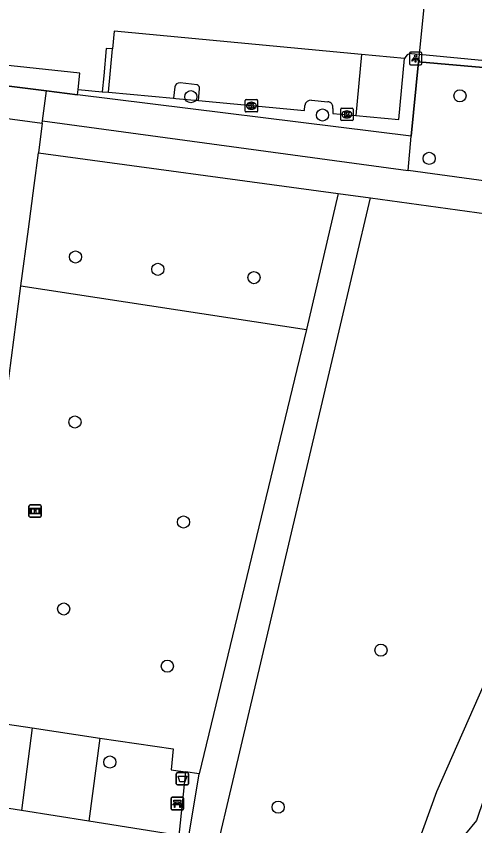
# Model space of a CAD drawing. Extents: x 161848 to 162726, y 385382 to 386521.
# Drawn here: x 162264.3 to 162301.2, y 386288 to 386353.2 of the extents above; entities that cross this region are included whole.
import ezdxf

# ---------------------------------------------------------------- set-up
doc = ezdxf.new("R2010")
doc.units = 0
for name, color, linetype in [('IMGEO_Afvalbak', 7, 'Continuous'), ('IMGEO_Bank', 7, 'Continuous'), ('IMGEO_Boom', 7, 'Continuous'), ('IMGEO_Groenvoorziening', 7, 'Continuous'), ('IMGEO_Haag', 7, 'Continuous'), ('IMGEO_Hek', 7, 'Continuous'), ('IMGEO_Informatiebord', 7, 'Continuous'), ('IMGEO_Kolk', 7, 'Continuous'), ('IMGEO_Lichtpunt', 7, 'Continuous'), ('IMGEO_Parkeervlak_open', 7, 'Continuous'), ('IMGEO_Rietland', 7, 'Continuous'), ('IMGEO_Rijbaan_lokaal_open', 7, 'Continuous'), ('IMGEO_Voetpad_halfverhard', 7, 'Continuous'), ('IMGEO_Voetpad_open', 7, 'Continuous'), ('IMGEO_Waterloop', 7, 'Continuous')]:
    doc.layers.add(name, color=color, linetype=linetype)

msp = doc.modelspace()

# ---------------------------------------------------------------- linework, layer by layer
at = {"layer": 'IMGEO_Afvalbak'}
for p, q in [((162277.152, 386291.432), (162277.152, 386292.232)), ((162277.152, 386292.232), (162277.152, 386291.432)), ((162277.252, 386292.332), (162278.042, 386292.332)), ((162278.042, 386292.332), (162277.252, 386292.332)), ((162278.142, 386292.232), (162278.142, 386291.432)), ((162278.142, 386291.432), (162278.142, 386292.232)), ((162278.042, 386291.332), (162277.252, 386291.332)), ((162277.252, 386291.332), (162278.042, 386291.332))]:
    msp.add_line(p, q, dxfattribs=at)
msp.add_lwpolyline([(162277.295, 386292.046), (162277.999, 386292.046), (162277.85, 386291.576), (162277.444, 386291.576), (162277.295, 386292.046)], dxfattribs=at)
for centre, start, end in [((162277.252, 386292.232), 90, 180), ((162277.252, 386292.232), 90, 180), ((162278.042, 386292.232), 0, 90), ((162278.042, 386292.232), 360, 90), ((162277.252, 386291.432), 180, 270), ((162277.252, 386291.432), 180, 270), ((162278.042, 386291.432), 270, 0), ((162278.042, 386291.432), 270, 0)]:
    msp.add_arc(centre, 0.1, start, end, dxfattribs=at)
at = {"layer": 'IMGEO_Bank'}
for p, q in [((162276.741, 386289.411), (162276.741, 386290.252)), ((162276.741, 386290.252), (162276.741, 386289.411)), ((162276.816, 386290.336), (162277.657, 386290.336)), ((162277.657, 386290.336), (162276.816, 386290.336)), ((162277.05, 386289.842), (162277.05, 386289.948)), ((162277.094, 386289.948), (162277.094, 386289.842)), ((162277.382, 386289.954), (162277.1, 386289.954)), ((162277.388, 386289.842), (162277.388, 386289.948)), ((162277.432, 386289.948), (162277.432, 386289.842)), ((162277.741, 386290.261), (162277.741, 386289.42)), ((162277.741, 386289.42), (162277.741, 386290.261)), ((162277.666, 386289.336), (162276.825, 386289.336)), ((162276.825, 386289.336), (162277.666, 386289.336)), ((162277.438, 386289.734), (162277.045, 386289.734)), ((162277.1, 386289.836), (162277.382, 386289.836))]:
    msp.add_line(p, q, dxfattribs=at)
for points in [[(162277.044, 386289.954), (162276.958, 386289.954), (162276.958, 386290.115), (162277.521, 386290.115), (162277.521, 386289.954), (162277.438, 386289.954)], [(162276.988, 386289.734), (162276.846, 386289.734), (162276.958, 386289.836), (162277.044, 386289.836)], [(162277.038, 386289.727), (162277.038, 386289.52), (162276.995, 386289.52), (162276.995, 386289.727)], [(162277.438, 386289.836), (162277.521, 386289.836), (162277.633, 386289.734), (162277.494, 386289.734)], [(162277.488, 386289.727), (162277.488, 386289.52), (162277.444, 386289.52), (162277.444, 386289.727)]]:
    msp.add_lwpolyline(points, dxfattribs=at)
for centre, radius, start, end in [((162276.819, 386290.258), 0.0779, 92.4484, 184.28452), ((162276.819, 386290.258), 0.0779, 92.4484, 184.28452), ((162277.043, 386289.947), 0.00671, 2.89567, 87.10433), ((162277.1, 386289.947), 0.00671, 92.89567, 177.10433), ((162277.382, 386289.947), 0.00671, 2.89567, 87.10433), ((162277.439, 386289.947), 0.00671, 92.89567, 177.10433), ((162277.663, 386290.258), 0.0779, 2.4484, 94.28452), ((162277.663, 386290.258), 0.0779, 2.4484, 94.28452), ((162276.819, 386289.414), 0.0779, 182.4484, 274.28452), ((162276.819, 386289.414), 0.0779, 182.4484, 274.28452), ((162276.988, 386289.727), 0.00671, 2.89567, 87.10433), ((162277.045, 386289.727), 0.00671, 92.89567, 177.10433), ((162277.043, 386289.843), 0.00671, 272.89567, 357.10433), ((162277.1, 386289.843), 0.00671, 182.89567, 267.10433), ((162277.382, 386289.843), 0.00671, 272.89567, 357.10433), ((162277.439, 386289.843), 0.00671, 182.89567, 267.10433), ((162277.437, 386289.727), 0.00671, 2.89567, 87.10433), ((162277.494, 386289.727), 0.00671, 92.89567, 177.10433), ((162277.663, 386289.414), 0.0779, 272.4484, 4.28452), ((162277.663, 386289.414), 0.0779, 272.4484, 4.28452)]:
    msp.add_arc(centre, radius, start, end, dxfattribs=at)
at = {"layer": 'IMGEO_Boom'}
for centre in [(162299.997, 386346.809), (162278.316, 386346.739), (162288.925, 386345.265), (162297.513, 386341.776), (162269.037, 386333.839), (162275.658, 386332.845), (162283.407, 386332.177), (162268.989, 386320.55), (162277.736, 386312.501), (162268.082, 386305.5), (162293.634, 386302.182), (162276.429, 386300.89), (162271.799, 386293.175), (162285.35, 386289.547)]:
    msp.add_circle(centre, 0.489, dxfattribs=at)
at = {"layer": 'IMGEO_Groenvoorziening'}
for points in [[(162296.708, 386350.154), (162296.647, 386349.542)], [(162296.647, 386349.542), (162296.08, 386343.552)], [(162308.605, 386348.513), (162296.647, 386349.542)], [(162266.378, 386344.801), (162266.685, 386347.216)], [(162296.08, 386343.552), (162269.205, 386346.902)], [(162276.915, 386346.627), (162277.123, 386346.609), (162278.931, 386346.445)], [(162295.819, 386340.795), (162296.08, 386343.552)], [(162264.641, 386331.526), (162287.646, 386328.009)], [(162260.102, 386296.735), (162265.543, 386295.922)], [(162265.543, 386295.922), (162264.677, 386289.27)], [(162265.543, 386295.922), (162270.983, 386295.11)], [(162270.983, 386295.11), (162270.112, 386288.411)], [(162270.983, 386295.11), (162276.893, 386294.227), (162276.733, 386292.551), (162277.898, 386292.379)]]:
    msp.add_lwpolyline(points, dxfattribs=at)
at = {"layer": 'IMGEO_Haag'}
for points in [[(162253.122, 386348.907), (162266.685, 386347.216)], [(162269.205, 386346.902), (162269.244, 386347.32)], [(162266.685, 386347.216), (162269.205, 386346.902)], [(162271.189, 386347.146), (162271.687, 386347.099)]]:
    msp.add_lwpolyline(points, dxfattribs=at)
at = {"layer": 'IMGEO_Hek'}
for points in [[(162269.205, 386346.902), (162266.685, 386347.216), (162253.122, 386348.907), (162249.576, 386349.351)], [(162296.08, 386343.552), (162296.647, 386349.542)], [(162296.647, 386349.542), (162308.605, 386348.513)], [(162296.08, 386343.552), (162269.205, 386346.902)]]:
    msp.add_lwpolyline(points, dxfattribs=at)
at = {"layer": 'IMGEO_Informatiebord'}
for p, q in [((162265.285, 386312.979), (162265.285, 386313.779)), ((162265.285, 386313.779), (162265.285, 386312.979)), ((162265.385, 386313.879), (162266.175, 386313.879)), ((162266.175, 386313.879), (162265.385, 386313.879)), ((162266.275, 386313.779), (162266.275, 386312.979)), ((162266.275, 386312.979), (162266.275, 386313.779)), ((162266.175, 386312.879), (162265.385, 386312.879)), ((162265.385, 386312.879), (162266.175, 386312.879))]:
    msp.add_line(p, q, dxfattribs=at)
for points in [[(162265.386, 386313.611), (162266.174, 386313.611), (162266.174, 386313.147), (162265.386, 386313.147), (162265.386, 386313.611)], [(162265.451, 386313.546), (162265.451, 386313.212), (162265.726, 386313.212), (162265.727, 386313.425), (162265.831, 386313.426), (162265.832, 386313.212), (162266.109, 386313.212), (162266.109, 386313.546), (162265.833, 386313.546), (162265.833, 386313.466), (162265.727, 386313.466), (162265.727, 386313.546), (162265.451, 386313.546)]]:
    msp.add_lwpolyline(points, dxfattribs=at)
for centre, start, end in [((162265.385, 386313.779), 90, 180), ((162265.385, 386313.779), 90, 180), ((162266.175, 386313.779), 0, 90), ((162266.175, 386313.779), 360, 90), ((162265.385, 386312.979), 180, 270), ((162265.385, 386312.979), 180, 270), ((162266.175, 386312.979), 270, 0), ((162266.175, 386312.979), 270, 0)]:
    msp.add_arc(centre, 0.1, start, end, dxfattribs=at)
at = {"layer": 'IMGEO_Kolk'}
for p, q in [((162282.699, 386345.585), (162282.699, 386346.437)), ((162282.774, 386346.511), (162283.626, 386346.511)), ((162283.187, 386346.291), (162283.212, 386346.291)), ((162283.7, 386346.437), (162283.7, 386345.585)), ((162283.626, 386345.511), (162282.774, 386345.511)), ((162283.21, 386345.731), (162283.185, 386345.731)), ((162290.391, 386344.892), (162290.391, 386345.744)), ((162290.466, 386345.818), (162291.318, 386345.818)), ((162290.879, 386345.598), (162290.904, 386345.598)), ((162291.392, 386345.744), (162291.392, 386344.892)), ((162291.318, 386344.818), (162290.466, 386344.818)), ((162290.902, 386345.038), (162290.877, 386345.038))]:
    msp.add_line(p, q, dxfattribs=at)
for points in [[(162282.699, 386345.585), (162282.699, 386346.437)], [(162282.774, 386346.511), (162283.626, 386346.511)], [(162283.02, 386346.211), (162283.143, 386346.211), (162283.143, 386346.06), (162283.273, 386346.211), (162283.437, 386346.211), (162283.291, 386346.06), (162283.444, 386345.811), (162283.292, 386345.811), (162283.207, 386345.975), (162283.143, 386345.908), (162283.143, 386345.811), (162283.02, 386345.811), (162283.02, 386346.211)], [(162283.7, 386346.437), (162283.7, 386345.585)], [(162283.626, 386345.511), (162282.774, 386345.511)], [(162290.391, 386344.892), (162290.391, 386345.744)], [(162290.466, 386345.818), (162291.318, 386345.818)], [(162290.712, 386345.518), (162290.835, 386345.518), (162290.835, 386345.367), (162290.965, 386345.518), (162291.129, 386345.518), (162290.983, 386345.367), (162291.136, 386345.118), (162290.984, 386345.118), (162290.899, 386345.282), (162290.835, 386345.215), (162290.835, 386345.118), (162290.712, 386345.118), (162290.712, 386345.518)], [(162291.392, 386345.744), (162291.392, 386344.892)], [(162291.318, 386344.818), (162290.466, 386344.818)]]:
    msp.add_lwpolyline(points, dxfattribs=at)
for centre, start, end in [((162282.776, 386346.435), 91.55205, 178.44795), ((162282.776, 386346.435), 91.55205, 178.44795), ((162283.624, 386346.435), 1.55205, 88.44795), ((162283.624, 386346.435), 1.55205, 88.44795), ((162282.776, 386345.587), 181.55205, 268.44795), ((162282.776, 386345.587), 181.55205, 268.44795), ((162283.624, 386345.587), 271.55205, 358.44795), ((162283.624, 386345.587), 271.55205, 358.44795), ((162290.468, 386345.742), 91.55205, 178.44795), ((162290.468, 386345.742), 91.55205, 178.44795), ((162291.316, 386345.742), 1.55205, 88.44795), ((162291.316, 386345.742), 1.55205, 88.44795), ((162290.468, 386344.894), 181.55205, 268.44795), ((162290.468, 386344.894), 181.55205, 268.44795), ((162291.316, 386344.894), 271.55205, 358.44795), ((162291.316, 386344.894), 271.55205, 358.44795)]:
    msp.add_arc(centre, 0.0765, start, end, dxfattribs=at)
for centre, major_axis, ratio, start_param, end_param in [((162283.186, 386346.011), (-0.387, 0.002), 0.722429, 4.712389, 7.853982), ((162283.211, 386346.011), (-0.39, 0.002), 0.717154, 1.570796, 4.712389), ((162290.878, 386345.318), (-0.387, 0.002), 0.722429, 4.712389, 7.853982), ((162290.903, 386345.318), (-0.39, 0.002), 0.717154, 1.570796, 4.712389)]:
    msp.add_ellipse(centre, major_axis=major_axis, ratio=ratio, start_param=start_param, end_param=end_param, dxfattribs=at)
at = {"layer": 'IMGEO_Lichtpunt'}
for p, q in [((162295.925, 386350.22), (162295.925, 386349.413)), ((162295.925, 386350.22), (162295.925, 386349.413)), ((162296.827, 386350.315), (162296.019, 386350.315)), ((162296.827, 386350.315), (162296.019, 386350.315)), ((162296.921, 386349.413), (162296.921, 386350.22)), ((162296.921, 386349.413), (162296.921, 386350.22)), ((162296.019, 386349.319), (162296.827, 386349.319)), ((162296.019, 386349.319), (162296.827, 386349.319))]:
    msp.add_line(p, q, dxfattribs=at)
for points in [[(162296.299, 386349.884), (162296.338, 386349.856), (162296.15, 386349.594), (162296.112, 386349.621), (162296.299, 386349.884)], [(162296.401, 386349.836), (162296.448, 386349.836), (162296.448, 386349.514), (162296.401, 386349.514), (162296.401, 386349.836)], [(162296.511, 386349.856), (162296.549, 386349.883), (162296.736, 386349.621), (162296.697, 386349.593), (162296.511, 386349.856)]]:
    msp.add_lwpolyline(points, dxfattribs=at)
msp.add_circle((162296.424, 386350.018), 0.0994, dxfattribs=at)
for centre, start, end in [((162296.019, 386350.22), 90, 180), ((162296.019, 386350.22), 90, 180), ((162296.827, 386350.22), 0, 90), ((162296.827, 386350.22), 0, 90), ((162296.019, 386349.413), 180, 270), ((162296.019, 386349.413), 180, 270), ((162296.827, 386349.413), 270, 0), ((162296.827, 386349.413), 270, 360)]:
    msp.add_arc(centre, 0.0946, start, end, dxfattribs=at)
at = {"layer": 'IMGEO_Parkeervlak_open'}
for points in [[(162271.687, 386347.099), (162272.012, 386350.584)], [(162277.02, 386347.549), (162276.915, 386346.627)], [(162278.824, 386347.695), (162277.45, 386347.855)], [(162278.931, 386346.445), (162279.027, 386347.363)], [(162271.687, 386347.099), (162276.915, 386346.627)], [(162278.931, 386346.445), (162287.466, 386345.626), (162287.504, 386346.032)], [(162288.032, 386346.473), (162289.345, 386346.337)], [(162289.756, 386345.782), (162289.761, 386345.394), (162291.599, 386345.225)]]:
    msp.add_lwpolyline(points, dxfattribs=at)
for centre, radius, start, end in [((162277.418, 386347.445), 0.411, 85.53439, 165.33904), ((162278.728, 386347.408), 0.303, 351.45446, 71.43259), ((162288.03, 386345.938), 0.535, 89.82468, 169.91442), ((162289.316, 386345.886), 0.452, 346.77183, 86.27106)]:
    msp.add_arc(centre, radius, start, end, dxfattribs=at)
at = {"layer": 'IMGEO_Rietland'}
msp.add_lwpolyline([(162317.713, 386335.163), (162298.101, 386290.767), (162281.532, 386245.028), (162277.869, 386233.716), (162276.768, 386230.072), (162275.09, 386223.991), (162273.521, 386218.452), (162272.276, 386213.996), (162269.353, 386203.783), (162268.162, 386199.561), (162266.087, 386192.236), (162263.976, 386184.406), (162260.963, 386173.327), (162258.167, 386162.865)], dxfattribs=at)
at = {"layer": 'IMGEO_Rijbaan_lokaal_open'}
for points in [[(162297.279, 386355.842), (162296.708, 386350.154)], [(162292.058, 386350.148), (162272.145, 386352.006), (162272.012, 386350.584)], [(162272.012, 386350.584), (162271.514, 386350.629), (162271.308, 386348.425), (162271.189, 386347.146)], [(162269.244, 386347.32), (162269.372, 386348.631), (162253.26, 386350.341)], [(162295.543, 386349.823), (162292.058, 386350.148)], [(162296.103, 386350.211), (162296.708, 386350.154)], [(162296.708, 386350.154), (162309.036, 386348.986), (162309.527, 386350.371)], [(162269.244, 386347.32), (162271.189, 386347.146)]]:
    msp.add_lwpolyline(points, dxfattribs=at)
msp.add_arc((162296.08, 386349.647), 0.565, 87.62329, 161.80957, dxfattribs=at)
at = {"layer": 'IMGEO_Voetpad_halfverhard'}
for points in [[(162266.353, 386344.609), (162266.378, 386344.801)], [(162266.378, 386344.801), (162295.819, 386340.795)], [(162266.04, 386342.23), (162290.19, 386338.952)], [(162316.242, 386338.016), (162295.819, 386340.795)], [(162290.19, 386338.952), (162287.646, 386328.009)], [(162290.19, 386338.952), (162292.79, 386338.592)], [(162250.491, 386159.339), (162253.156, 386170.623), (162271.887, 386250), (162290.161, 386327.442), (162292.79, 386338.592)], [(162292.79, 386338.592), (162317.713, 386335.163)], [(162287.646, 386328.009), (162279.004, 386292.216)], [(162277.898, 386292.379), (162277.354, 386287.267), (162270.112, 386288.411)], [(162277.722, 386284.62), (162279.004, 386292.216)], [(162279.004, 386292.216), (162277.898, 386292.379)], [(162264.677, 386289.27), (162259.24, 386290.129)], [(162270.112, 386288.411), (162264.677, 386289.27)]]:
    msp.add_lwpolyline(points, dxfattribs=at)
at = {"layer": 'IMGEO_Voetpad_open'}
for points in [[(162292.058, 386350.148), (162291.599, 386345.225)], [(162291.599, 386345.225), (162295.067, 386344.906), (162295.543, 386349.823)], [(162260.768, 386342.429), (162262.972, 386345.057), (162266.353, 386344.609)], [(162266.353, 386344.609), (162266.04, 386342.23)], [(162264.641, 386331.526), (162265.237, 386336.089), (162265.694, 386339.604), (162266.04, 386342.23)], [(162260.102, 386296.735), (162264.641, 386331.526)]]:
    msp.add_lwpolyline(points, dxfattribs=at)
at = {"layer": 'IMGEO_Waterloop'}
msp.add_lwpolyline([(162325.189, 386334.365), (162322.089, 386329.725), (162319.727, 386326.439), (162317.366, 386321.347), (162307.53, 386304.139), (162303.054, 386293.544), (162301.338, 386288.482), (162300.452, 386287.4), (162298.172, 386282.623), (162294.039, 386275.187), (162293.136, 386272.23), (162293.341, 386270.792), (162293.772, 386267.753), (162292.663, 386263.605), (162291.245, 386259.427), (162287.263, 386250.587), (162284.101, 386240.033), (162281.308, 386231.408), (162270.138, 386191.86), (162263.392, 386167.023), (162261.781, 386161.319)], dxfattribs=at)

doc.saveas('drawing.dxf')
